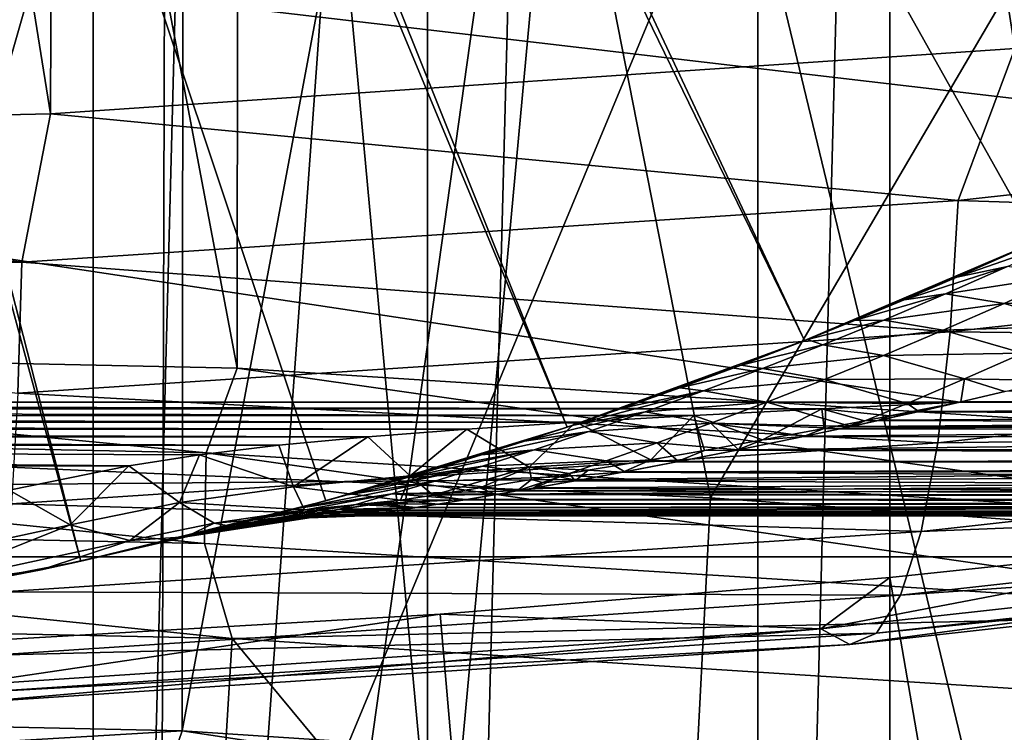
# Model space of a CAD drawing. Header units: metres. Extents: x -109 to 109, y -78 to 121.
# Tile 679 of 1056: x 1.89 to 3.86, y -41.1 to -39.67. Entities that reach past the tile are written whole.
import ezdxf

# ---------------------------------------------------------------- set-up
doc = ezdxf.new("R2010")
doc.units = ezdxf.units.M
doc.layers.add('solid_508554_SW0001', color=7, linetype='CONTINUOUS')

msp = doc.modelspace()

# ---------------------------------------------------------------- linework, layer by layer
at = {"layer": 'solid_508554_SW0001'}
for points in [[(1.358928, -46.003155, -81.150002), (1.358928, -20.145596, -81.150002), (2.033545, -20.234411, -81.150002)], [(2.033545, -45.914337, -81.150002), (1.358928, -46.003155, -81.150002), (2.033545, -20.234411, -81.150002)], [(2.033545, -45.914337, -81.150002), (2.033545, -20.234411, -81.150002), (2.702876, -20.358459, -81.150002)], [(2.702876, -45.790287, -81.150002), (2.033545, -45.914337, -81.150002), (2.702876, -20.358459, -81.150002)], [(2.702876, -45.790287, -81.150002), (2.702876, -20.358459, -81.150002), (3.364592, -20.517324, -81.150002)], [(3.364592, -45.631424, -81.150002), (2.702876, -45.790287, -81.150002), (3.364592, -20.517324, -81.150002)], [(3.364592, -45.631424, -81.150002), (3.364592, -20.517324, -81.150002), (4.01723, -20.710646, -81.150002)], [(4.01723, -45.438103, -81.150002), (3.364592, -45.631424, -81.150002), (4.01723, -20.710646, -81.150002)], [(3.969077, -27.527006, -9.362324), (1.992561, -27.660873, -9.594191), (3.879439, -39.730164, -1.746452)], [(1.992561, -27.660873, -9.594191), (0, -27.705618, -9.671687), (1.94756, -39.861008, -1.973082)], [(1.992561, -27.660873, -9.594191), (1.94756, -39.861008, -1.973082), (3.879439, -39.730164, -1.746452)], [(1.94756, -39.861008, -1.973082), (0, -27.705618, -9.671687), (0, -39.904739, -2.048829)], [(0, -28.082615, 47.964722), (0, -40.321075, 54.888908), (2.321532, -40.370384, 54.803505)], [(2.331927, -28.132143, 47.878933), (0, -28.082615, 47.964722), (2.321532, -40.370384, 54.803505)], [(2.331927, -28.132143, 47.878933), (2.321532, -40.370384, 54.803505), (4.626338, -40.517956, 54.547905)], [(4.647057, -28.280375, 47.622189), (2.331927, -28.132143, 47.878933), (4.626338, -40.517956, 54.547905)], [(2.162955, -44.168655, -3.046519), (3.308108, -28.316706, -12.808928), (4.401103, -28.233006, -12.663955)], [(4.309449, -44.027363, -2.801788), (2.162955, -44.168655, -3.046519), (4.401103, -28.233006, -12.663955)], [(2.162955, -44.168655, -3.046519), (2.208876, -28.376604, -12.912677), (3.308108, -28.316706, -12.808928)], [(2.208876, -28.376604, -12.912677), (0, -44.215874, -3.128304), (1.10548, -28.41259, -12.975003)], [(2.162955, -44.168655, -3.046519), (0, -44.215874, -3.128304), (2.208876, -28.376604, -12.912677)], [(2.222234, -29.12657, 46.146065), (0, -41.048721, 53.002766), (0, -29.078058, 46.230091)], [(2.211783, -41.097004, 52.919136), (0, -41.048721, 53.002766), (2.222234, -29.12657, 46.146065)], [(2.211783, -41.097004, 52.919136), (2.222234, -29.12657, 46.146065), (4.42756, -29.271738, 45.894627)], [(4.406734, -41.241489, 52.66888), (2.211783, -41.097004, 52.919136), (4.42756, -29.271738, 45.894627)], [(1.822281, -51.402096, 6.96896), (1.822281, -31.736343, 41.03104), (3.629026, -31.862358, 40.812778)], [(1.822281, -31.782722, 41.057816), (1.822281, -51.448475, 6.995737), (3.629026, -51.32246, 7.214)], [(1.822281, -31.782722, 41.057816), (3.629026, -51.32246, 7.214), (3.629026, -31.908737, 40.839554)], [(1.822281, -51.402096, 6.96896), (3.629026, -31.862358, 40.812778), (3.629026, -51.276081, 7.187222)], [(3.629026, -51.276081, 7.187222), (3.629026, -31.862358, 40.812778), (5.404819, -32.07119, 40.451073)], [(3.629026, -31.908737, 40.839554), (3.629026, -51.32246, 7.214), (5.404819, -51.113628, 7.575704)], [(3.629026, -31.908737, 40.839554), (5.404819, -51.113628, 7.575704), (5.404819, -32.117569, 40.477848)], [(3.629026, -51.276081, 7.187222), (5.404819, -32.07119, 40.451073), (5.404819, -51.067249, 7.548927)], [(0.546063, -33.891617, -57.858181), (0.46333, -33.941204, -57.858181), (4.377125, -39.893074, -61.875816)], [(0.546063, -33.891617, -57.858181), (4.377125, -39.893074, -61.875816), (4.818526, -39.64542, -61.901611)], [(0.46333, -33.941204, -57.858181), (0.376135, -33.982445, -57.858181), (3.457761, -40.315308, -61.831493)], [(0.46333, -33.941204, -57.858181), (3.457761, -40.315308, -61.831493), (3.92305, -40.116604, -61.852406)], [(0.46333, -33.941204, -57.858181), (3.92305, -40.116604, -61.852406), (4.377125, -39.893074, -61.875816)], [(0.376135, -33.982445, -57.858181), (0.285317, -34.014938, -57.858181), (2.982703, -40.488602, -61.813175)], [(0.376135, -33.982445, -57.858181), (2.982703, -40.488602, -61.813175), (3.457761, -40.315308, -61.831493)], [(0.285317, -34.014938, -57.858181), (0.191752, -34.038376, -57.858181), (2.008284, -40.757336, -61.784622)], [(0.285317, -34.014938, -57.858181), (2.008284, -40.757336, -61.784622), (2.499128, -40.63607, -61.797527)], [(0.285317, -34.014938, -57.858181), (2.499128, -40.63607, -61.797527), (2.982703, -40.488602, -61.813175)], [(0.191752, -34.038376, -57.858181), (1.511793, -40.852009, -61.774521), (2.008284, -40.757336, -61.784622)], [(0, -40.535076, 98.43882), (0.000004, -37.145351, 104.958282), (2.596047, -37.199959, 104.986679)], [(1.635842, -40.558823, 98.451164), (0, -40.535076, 98.43882), (2.596047, -37.199959, 104.986679)], [(3.269912, -40.630043, 98.488197), (1.635842, -40.558823, 98.451164), (2.596047, -37.199959, 104.986679)], [(3.269912, -40.630043, 98.488197), (2.596047, -37.199959, 104.986679), (5.186071, -37.36367, 105.071854)], [(4.900442, -40.748657, 98.549866), (3.269912, -40.630043, 98.488197), (5.186071, -37.36367, 105.071854)], [(-14.743219, -37.647823, -47.331551), (9.069128, -40.438595, -53.264668), (3.769285, -40.438595, -53.264671)], [(-3.769297, -40.438595, -53.264671), (-14.743219, -37.647823, -47.331551), (3.769285, -40.438595, -53.264671)], [(-14.743219, -37.647823, -47.331551), (14.36897, -40.438622, -53.264729), (9.069128, -40.438595, -53.264668)], [(-14.743219, -37.647823, -47.331551), (14.743219, -37.647823, -47.331551), (14.36897, -40.438622, -53.264729)], [(14.998933, -38.741135, -42.284145), (-14.998933, -38.741135, -42.284145), (-14.712831, -40.748386, -46.395153)], [(14.748604, -40.4907, -45.859692), (14.998933, -38.741135, -42.284145), (-14.712831, -40.748386, -46.395153)], [(4.043941, -42.245338, 108.014526), (5.527572, -39.083996, 113.289856), (3.322287, -39.249992, 113.385315)], [(2.024627, -42.372395, 108.087708), (3.322287, -39.249992, 113.385315), (1.108308, -39.332588, 113.432899)], [(2.024627, -42.372395, 108.087708), (4.043941, -42.245338, 108.014526), (3.322287, -39.249992, 113.385315)], [(-0.000005, -42.414597, 108.112038), (2.024627, -42.372395, 108.087708), (1.108308, -39.332588, 113.432899)], [(3.765963, -40.034843, -1.547778), (3.879439, -39.730164, -1.746452), (1.94756, -39.861008, -1.973082)], [(5.613091, -39.830093, -1.193142), (3.879439, -39.730164, -1.746452), (3.765963, -40.034843, -1.547778)], [(5.613091, -39.830093, -1.193142), (3.765963, -40.034843, -1.547778), (5.589058, -40.093872, -0.937283)], [(1.890174, -40.158321, -1.761644), (1.94756, -39.861008, -1.973082), (0, -39.904739, -2.048829)], [(3.765963, -40.034843, -1.547778), (1.94756, -39.861008, -1.973082), (1.890174, -40.158321, -1.761644)], [(1.890174, -40.158321, -1.761644), (0, -39.904739, -2.048829), (0, -40.199581, -1.833115)], [(3.765963, -40.034843, -1.547778), (1.890174, -40.158321, -1.761644), (3.749839, -40.297745, -1.290401)], [(3.765963, -40.034843, -1.547778), (3.749839, -40.297745, -1.290401), (5.589058, -40.093872, -0.937283)], [(5.589058, -40.093872, -0.937283), (3.749839, -40.297745, -1.290401), (5.551736, -40.317692, -0.647228)], [(3.989334, -40.109783, -56.287987), (3.874628, -40.138676, -56.509941), (3.762835, -40.188377, -56.420097)], [(3.989334, -40.109783, -56.287987), (3.762835, -40.188377, -56.420097), (3.864482, -40.16708, -56.186287)], [(3.874628, -40.138676, -56.509941), (3.92305, -40.116604, -61.852406), (3.457761, -40.315308, -61.831493)], [(3.762835, -40.188377, -56.420097), (3.874628, -40.138676, -56.509941), (3.457761, -40.315308, -61.831493)], [(1.890174, -40.158321, -1.761644), (0, -40.199581, -1.833115), (1.882081, -40.420692, -1.503352)], [(1.890174, -40.158321, -1.761644), (1.882081, -40.420692, -1.503352), (3.749839, -40.297745, -1.290401)], [(3.864482, -40.16708, -56.186287), (3.762835, -40.188377, -56.420097), (3.657835, -40.233486, -56.333569)], [(3.864482, -40.16708, -56.186287), (3.657835, -40.233486, -56.333569), (3.740307, -40.221909, -56.082199)], [(3.980417, -40.185204, -55.958775), (3.864482, -40.16708, -56.186287), (3.740307, -40.221909, -56.082199)], [(3.657835, -40.233486, -56.333569), (3.762835, -40.188377, -56.420097), (3.457761, -40.315308, -61.831493)], [(3.85763, -40.241127, -55.854763), (3.980417, -40.185204, -55.958775), (3.740307, -40.221909, -56.082199)], [(4.135035, -40.22892, -55.767559), (3.980417, -40.185204, -55.958775), (3.85763, -40.241127, -55.854763)], [(3.740307, -40.221909, -56.082199), (3.657835, -40.233486, -56.333569), (3.558493, -40.274784, -56.249683)], [(3.740307, -40.221909, -56.082199), (3.558493, -40.274784, -56.249683), (3.617014, -40.274258, -55.975632)], [(3.85763, -40.241127, -55.854763), (3.740307, -40.221909, -56.082199), (3.617014, -40.274258, -55.975632)], [(4.135035, -40.22892, -55.767559), (3.85763, -40.241127, -55.854763), (4.014549, -40.285927, -55.665684)], [(3.558493, -40.274784, -56.249683), (3.657835, -40.233486, -56.333569), (3.457761, -40.315308, -61.831493)], [(3.736038, -40.294468, -55.748405), (3.85763, -40.241127, -55.854763), (3.617014, -40.274258, -55.975632)], [(4.014549, -40.285927, -55.665684), (3.85763, -40.241127, -55.854763), (3.736038, -40.294468, -55.748405)], [(3.463794, -40.312916, -56.167927), (3.558493, -40.274784, -56.249683), (3.457761, -40.315308, -61.831493)], [(3.617014, -40.274258, -55.975632), (3.558493, -40.274784, -56.249683), (3.463794, -40.312916, -56.167927)], [(3.617014, -40.274258, -55.975632), (3.463794, -40.312916, -56.167927), (3.494872, -40.324104, -55.866436)], [(3.736038, -40.294468, -55.748405), (3.617014, -40.274258, -55.975632), (3.494872, -40.324104, -55.866436)], [(4.014549, -40.285927, -55.665684), (3.736038, -40.294468, -55.748405), (3.895467, -40.340328, -55.561695)], [(3.749839, -40.297745, -1.290401), (1.882081, -40.420692, -1.503352), (3.724799, -40.520203, -0.997987)], [(3.616003, -40.345184, -55.639622), (3.736038, -40.294468, -55.748405), (3.494872, -40.324104, -55.866436)], [(3.895467, -40.340328, -55.561695), (3.736038, -40.294468, -55.748405), (3.616003, -40.345184, -55.639622)], [(3.749839, -40.297745, -1.290401), (3.724799, -40.520203, -0.997987), (5.551736, -40.317692, -0.647228)], [(2.259435, -40.540043, 54.891399), (2.321532, -40.370384, 54.803505), (0, -40.321075, 54.888908)], [(2.259435, -40.540043, 54.891399), (0, -40.321075, 54.888908), (0, -40.49332, 54.972332)], [(3.331048, -40.364376, -56.049583), (3.457761, -40.315308, -61.831493), (2.982703, -40.488602, -61.813175)], [(3.331048, -40.364376, -56.049583), (3.463794, -40.312916, -56.167927), (3.457761, -40.315308, -61.831493)], [(3.494872, -40.324104, -55.866436), (3.463794, -40.312916, -56.167927), (3.331048, -40.364376, -56.049583)], [(3.494872, -40.324104, -55.866436), (3.331048, -40.364376, -56.049583), (3.374199, -40.371418, -55.754448)], [(3.616003, -40.345184, -55.639622), (3.494872, -40.324104, -55.866436), (3.374199, -40.371418, -55.754448)], [(5.551736, -40.317692, -0.647228), (3.724799, -40.520203, -0.997987), (5.501935, -40.496696, -0.329268)], [(3.49798, -40.393211, -55.528316), (3.616003, -40.345184, -55.639622), (3.374199, -40.371418, -55.754448)], [(3.778222, -40.392056, -55.455578), (3.616003, -40.345184, -55.639622), (3.49798, -40.393211, -55.528316)], [(3.895467, -40.340328, -55.561695), (3.616003, -40.345184, -55.639622), (3.778222, -40.392056, -55.455578)], [(3.895467, -40.340328, -55.561695), (3.778222, -40.392056, -55.455578), (3.951735, -40.395409, -55.439388)], [(3.20846, -40.409859, -55.936108), (3.331048, -40.364376, -56.049583), (2.982703, -40.488602, -61.813175)], [(3.374199, -40.371418, -55.754448), (3.331048, -40.364376, -56.049583), (3.20846, -40.409859, -55.936108)], [(4.503436, -40.679901, 54.649162), (2.321532, -40.370384, 54.803505), (2.259435, -40.540043, 54.891399)], [(4.503436, -40.679901, 54.649162), (4.626338, -40.517956, 54.547905), (2.321532, -40.370384, 54.803505)], [(3.374199, -40.371418, -55.754448), (3.20846, -40.409859, -55.936108), (3.255423, -40.416142, -55.639431)], [(3.49798, -40.393211, -55.528316), (3.374199, -40.371418, -55.754448), (3.255423, -40.416142, -55.639431)], [(3.382556, -40.438465, -55.414387), (3.49798, -40.393211, -55.528316), (3.255423, -40.416142, -55.639431)], [(3.663353, -40.441021, -55.347347), (3.49798, -40.393211, -55.528316), (3.382556, -40.438465, -55.414387)], [(3.778222, -40.392056, -55.455578), (3.49798, -40.393211, -55.528316), (3.663353, -40.441021, -55.347347)], [(3.778222, -40.392056, -55.455578), (3.663353, -40.441021, -55.347347), (3.770951, -40.438213, -55.350838)], [(3.778222, -40.392056, -55.455578), (3.770951, -40.438213, -55.350838), (3.859166, -40.41761, -55.394569)], [(3.778222, -40.392056, -55.455578), (3.859166, -40.41761, -55.394569), (3.951735, -40.395409, -55.439388)], [(1.882081, -40.420692, -1.503352), (1.869514, -40.64233, -1.209517), (3.724799, -40.520203, -0.997987)], [(3.09565, -40.450012, -55.827404), (3.20846, -40.409859, -55.936108), (2.982703, -40.488602, -61.813175)], [(3.255423, -40.416142, -55.639431), (3.09565, -40.450012, -55.827404), (2.99231, -40.485382, -55.723404)], [(3.255423, -40.416142, -55.639431), (2.99231, -40.485382, -55.723404), (3.139084, -40.458206, -55.521122)], [(3.255423, -40.416142, -55.639431), (3.20846, -40.409859, -55.936108), (3.09565, -40.450012, -55.827404)], [(3.382556, -40.438465, -55.414387), (3.255423, -40.416142, -55.639431), (3.139084, -40.458206, -55.521122)], [(3.325655, -40.534054, -55.109978), (14.368971, -40.545277, -55.07608), (14.368971, -40.410511, -55.409153)], [(3.459172, -40.506725, -55.186485), (3.325655, -40.534054, -55.109978), (14.368971, -40.410511, -55.409153)], [(3.531287, -40.491467, -55.226082), (3.459172, -40.506725, -55.186485), (14.368971, -40.410511, -55.409153)], [(3.551241, -40.487183, -55.236851), (3.531287, -40.491467, -55.226082), (14.368971, -40.410511, -55.409153)], [(3.607213, -40.475021, -55.266659), (3.551241, -40.487183, -55.236851), (14.368971, -40.410511, -55.409153)], [(3.687051, -40.457302, -55.308231), (3.607213, -40.475021, -55.266659), (14.368971, -40.410511, -55.409153)], [(3.770951, -40.438213, -55.350838), (3.687051, -40.457302, -55.308231), (14.368971, -40.410511, -55.409153)], [(3.859166, -40.41761, -55.394569), (3.770951, -40.438213, -55.350838), (14.368971, -40.410511, -55.409153)], [(3.492866, -40.452068, -53.294033), (-3.769297, -40.438595, -53.264671), (3.769285, -40.438595, -53.264671)], [(3.492866, -40.452068, -53.294033), (-3.489695, -40.452232, -53.294388), (-3.769297, -40.438595, -53.264671)], [(3.270515, -40.480808, -55.297749), (3.382556, -40.438465, -55.414387), (3.139084, -40.458206, -55.521122)], [(3.270515, -40.480808, -55.297749), (3.551241, -40.487183, -55.236851), (3.382556, -40.438465, -55.414387)], [(3.663353, -40.441021, -55.347347), (3.382556, -40.438465, -55.414387), (3.551241, -40.487183, -55.236851)], [(3.629148, -40.466305, -53.327213), (3.492866, -40.452068, -53.294033), (3.769285, -40.438595, -53.264671)], [(3.663353, -40.441021, -55.347347), (3.551241, -40.487183, -55.236851), (3.687051, -40.457302, -55.308231)], [(3.629148, -40.466305, -53.327213), (3.769285, -40.438595, -53.264671), (3.685164, -40.457726, -53.307411)], [(3.663353, -40.441021, -55.347347), (3.687051, -40.457302, -55.308231), (3.770951, -40.438213, -55.350838)], [(9.069128, -40.438595, -53.264668), (14.36897, -40.438622, -53.264729), (3.685164, -40.457726, -53.307411)], [(3.685164, -40.457726, -53.307411), (3.769285, -40.438595, -53.264671), (9.069128, -40.438595, -53.264668)], [(3.685164, -40.457726, -53.307411), (14.36897, -40.438622, -53.264729), (14.368971, -40.509678, -53.436089)], [(3.492866, -40.452068, -53.294033), (3.236624, -40.465389, -53.323074), (-3.489695, -40.452232, -53.294388)], [(3.236624, -40.465389, -53.323074), (-3.230866, -40.465702, -53.323753), (-3.489695, -40.452232, -53.294388)], [(3.236624, -40.465389, -53.323074), (2.999865, -40.478855, -53.352436), (-3.230866, -40.465702, -53.323753)], [(2.999865, -40.478855, -53.352436), (-2.992244, -40.479317, -53.353443), (-3.230866, -40.465702, -53.323753)], [(3.139084, -40.458206, -55.521122), (2.99231, -40.485382, -55.723404), (2.89755, -40.516644, -55.623714)], [(3.139084, -40.458206, -55.521122), (2.89755, -40.516644, -55.623714), (3.025908, -40.497501, -55.399193)], [(2.99231, -40.485382, -55.723404), (3.09565, -40.450012, -55.827404), (2.982703, -40.488602, -61.813175)], [(3.149968, -40.553997, -53.563278), (2.999865, -40.478855, -53.352436), (3.236624, -40.465389, -53.323074)], [(3.270515, -40.480808, -55.297749), (3.139084, -40.458206, -55.521122), (3.025908, -40.497501, -55.399193)], [(3.149968, -40.553997, -53.563278), (3.236624, -40.465389, -53.323074), (3.257987, -40.53516, -53.506264)], [(3.373725, -40.514389, -53.447975), (3.236624, -40.465389, -53.323074), (3.492866, -40.452068, -53.294033)], [(3.257987, -40.53516, -53.506264), (3.236624, -40.465389, -53.323074), (3.373725, -40.514389, -53.447975)], [(3.373725, -40.514389, -53.447975), (3.492866, -40.452068, -53.294033), (3.497216, -40.491535, -53.388393)], [(3.578066, -40.476173, -53.35062), (3.492866, -40.452068, -53.294033), (3.629148, -40.466305, -53.327213)], [(3.497216, -40.491535, -53.388393), (3.492866, -40.452068, -53.294033), (3.578066, -40.476173, -53.35062)], [(3.687051, -40.457302, -55.308231), (3.551241, -40.487183, -55.236851), (3.607213, -40.475021, -55.266659)], [(3.578066, -40.476173, -53.35062), (3.629148, -40.466305, -53.327213), (3.604944, -40.475517, -53.349216)], [(3.604944, -40.475517, -53.349216), (3.685164, -40.457726, -53.307411), (14.368971, -40.509678, -53.436089)], [(3.629148, -40.466305, -53.327213), (3.685164, -40.457726, -53.307411), (3.604944, -40.475517, -53.349216)], [(2.999865, -40.478855, -53.352436), (2.782011, -40.492889, -53.383053), (-2.992244, -40.479317, -53.353443)], [(2.782011, -40.492889, -53.383053), (-2.773446, -40.493511, -53.384403), (-2.992244, -40.479317, -53.353443)], [(2.906817, -40.568882, -53.596046), (2.782011, -40.492889, -53.383053), (2.999865, -40.478855, -53.352436)], [(2.89755, -40.516644, -55.623714), (2.99231, -40.485382, -55.723404), (2.982703, -40.488602, -61.813175)], [(2.906817, -40.568882, -53.596046), (2.999865, -40.478855, -53.352436), (3.149968, -40.553997, -53.563278)], [(3.162884, -40.520069, -55.178341), (3.270515, -40.480808, -55.297749), (3.025908, -40.497501, -55.399193)], [(3.162884, -40.520069, -55.178341), (3.325655, -40.534054, -55.109978), (3.270515, -40.480808, -55.297749)], [(3.270515, -40.480808, -55.297749), (3.325655, -40.534054, -55.109978), (3.459172, -40.506725, -55.186485)], [(3.270515, -40.480808, -55.297749), (3.459172, -40.506725, -55.186485), (3.531287, -40.491467, -55.226082)], [(3.270515, -40.480808, -55.297749), (3.531287, -40.491467, -55.226082), (3.551241, -40.487183, -55.236851)], [(3.497216, -40.491535, -53.388393), (3.578066, -40.476173, -53.35062), (3.528682, -40.492023, -53.390007)], [(3.578066, -40.476173, -53.35062), (3.551212, -40.48719, -53.377842), (3.528682, -40.492023, -53.390007)], [(3.528682, -40.492023, -53.390007), (3.551212, -40.48719, -53.377842), (14.368971, -40.509678, -53.436089)], [(3.551212, -40.48719, -53.377842), (3.604944, -40.475517, -53.349216), (14.368971, -40.509678, -53.436089)], [(3.578066, -40.476173, -53.35062), (3.604944, -40.475517, -53.349216), (3.551212, -40.48719, -53.377842)], [(14.712807, -40.748566, -46.395531), (14.748604, -40.4907, -45.859692), (-14.712831, -40.748386, -46.395153)], [(2.782011, -40.492889, -53.383053), (2.583621, -40.50808, -53.416187), (-2.773446, -40.493511, -53.384403)], [(2.583621, -40.50808, -53.416187), (-2.574456, -40.508858, -53.417885), (-2.773446, -40.493511, -53.384403)], [(0, -40.49332, 54.972332), (0, -40.675152, 55.033241), (2.256283, -40.721813, 54.952423)], [(2.259435, -40.540043, 54.891399), (0, -40.49332, 54.972332), (2.256283, -40.721813, 54.952423)], [(2.89755, -40.516644, -55.623714), (2.982703, -40.488602, -61.813175), (2.499128, -40.63607, -61.797527)], [(2.66854, -40.586037, -53.633541), (2.583621, -40.50808, -53.416187), (2.782011, -40.492889, -53.383053)], [(2.906817, -40.568882, -53.596046), (2.66854, -40.586037, -53.633541), (2.782011, -40.492889, -53.383053)], [(3.025908, -40.497501, -55.399193), (2.89755, -40.516644, -55.623714), (2.811079, -40.544205, -55.528137)], [(3.025908, -40.497501, -55.399193), (2.811079, -40.544205, -55.528137), (2.916893, -40.533867, -55.273262)], [(3.162884, -40.520069, -55.178341), (3.025908, -40.497501, -55.399193), (2.916893, -40.533867, -55.273262)], [(3.373725, -40.514389, -53.447975), (3.497216, -40.491535, -53.388393), (3.456289, -40.507328, -53.429794)], [(3.497216, -40.491535, -53.388393), (3.528682, -40.492023, -53.390007), (3.456289, -40.507328, -53.429794)], [(3.456289, -40.507328, -53.429794), (3.528682, -40.492023, -53.390007), (14.368971, -40.509678, -53.436089)], [(5.501935, -40.496696, -0.329268), (3.691386, -40.697392, -0.676881), (5.440736, -40.626999, 0.009695)], [(3.724799, -40.520203, -0.997987), (3.691386, -40.697392, -0.676881), (5.501935, -40.496696, -0.329268)], [(2.583621, -40.50808, -53.416187), (2.405159, -40.525043, -53.453209), (-2.574456, -40.508858, -53.417885)], [(2.405159, -40.525043, -53.453209), (-2.396049, -40.526016, -53.45533), (-2.574456, -40.508858, -53.417885)], [(2.405159, -40.525043, -53.453209), (2.246099, -40.544262, -53.495167), (-2.396049, -40.526016, -53.45533)], [(2.10481, -40.565857, -53.542328), (-2.098857, -40.566868, -53.544533), (-2.396049, -40.526016, -53.45533)], [(2.246099, -40.544262, -53.495167), (2.10481, -40.565857, -53.542328), (-2.396049, -40.526016, -53.45533)], [(3.724799, -40.520203, -0.997987), (1.869514, -40.64233, -1.209517), (3.691386, -40.697392, -0.676881)], [(2.434554, -40.608238, -53.682083), (2.246099, -40.544262, -53.495167), (2.405159, -40.525043, -53.453209)], [(2.434554, -40.608238, -53.682083), (2.405159, -40.525043, -53.453209), (2.583621, -40.50808, -53.416187)], [(2.66854, -40.586037, -53.633541), (2.434554, -40.608238, -53.682083), (2.583621, -40.50808, -53.416187)], [(2.811079, -40.544205, -55.528137), (2.89755, -40.516644, -55.623714), (2.499128, -40.63607, -61.797527)], [(3.061082, -40.555992, -55.056229), (3.162884, -40.520069, -55.178341), (2.916893, -40.533867, -55.273262)], [(3.061082, -40.555992, -55.056229), (3.205674, -40.557606, -55.036835), (3.162884, -40.520069, -55.178341)], [(3.162884, -40.520069, -55.178341), (3.205674, -40.557606, -55.036835), (3.325655, -40.534054, -55.109978)], [(3.257987, -40.53516, -53.506264), (3.373725, -40.514389, -53.447975), (3.322307, -40.534725, -53.506676)], [(3.322307, -40.534725, -53.506676), (3.456289, -40.507328, -53.429794), (14.368971, -40.509678, -53.436089)], [(3.373725, -40.514389, -53.447975), (3.456289, -40.507328, -53.429794), (3.322307, -40.534725, -53.506676)], [(3.322307, -40.534725, -53.506676), (14.368971, -40.509678, -53.436089), (14.368971, -40.567829, -53.612244)], [(2.206091, -40.639687, -53.750889), (2.10481, -40.565857, -53.542328), (2.246099, -40.544262, -53.495167)], [(2.434554, -40.608238, -53.682083), (2.206091, -40.639687, -53.750889), (2.246099, -40.544262, -53.495167)], [(2.259435, -40.540043, 54.891399), (2.256283, -40.721813, 54.952423), (4.497154, -40.861473, 54.710522)], [(4.503436, -40.679901, 54.649162), (2.259435, -40.540043, 54.891399), (4.497154, -40.861473, 54.710522)], [(2.73215, -40.568558, -55.436222), (2.811079, -40.544205, -55.528137), (2.499128, -40.63607, -61.797527)], [(2.916893, -40.533867, -55.273262), (2.73215, -40.568558, -55.436222), (2.660473, -40.590019, -55.347935)], [(2.916893, -40.533867, -55.273262), (2.660473, -40.590019, -55.347935), (2.813399, -40.56707, -55.142929)], [(2.916893, -40.533867, -55.273262), (2.811079, -40.544205, -55.528137), (2.73215, -40.568558, -55.436222)], [(3.061082, -40.555992, -55.056229), (2.916893, -40.533867, -55.273262), (2.813399, -40.56707, -55.142929)], [(3.149968, -40.553997, -53.563278), (3.257987, -40.53516, -53.506264), (3.201962, -40.558319, -53.580181)], [(3.201962, -40.558319, -53.580181), (3.322307, -40.534725, -53.506676), (14.368971, -40.567829, -53.612244)], [(3.257987, -40.53516, -53.506264), (3.322307, -40.534725, -53.506676), (3.201962, -40.558319, -53.580181)], [(3.325655, -40.534054, -55.109978), (3.205674, -40.557606, -55.036835), (14.368971, -40.545277, -55.07608)], [(3.205674, -40.557606, -55.036835), (14.368971, -40.548275, -55.066746), (14.368971, -40.545277, -55.07608)], [(2.10481, -40.565857, -53.542328), (1.865073, -40.615139, -53.650017), (-2.098857, -40.566868, -53.544533)], [(2.953937, -46.717266, 86.750404), (-0.000004, -46.634499, 86.707344), (1.635842, -40.558823, 98.451164)], [(2.953937, -46.717266, 86.750404), (1.635842, -40.558823, 98.451164), (3.269912, -40.630043, 98.488197)], [(1.987255, -40.684242, -53.848438), (1.865073, -40.615139, -53.650017), (2.10481, -40.565857, -53.542328)], [(2.206091, -40.639687, -53.750889), (1.987255, -40.684242, -53.848438), (2.10481, -40.565857, -53.542328)], [(2.967049, -40.588215, -54.931732), (3.061082, -40.555992, -55.056229), (2.813399, -40.56707, -55.142929)], [(2.844966, -40.622746, -54.772514), (14.368971, -40.632862, -54.715485), (14.368971, -40.548275, -55.066746)], [(2.882613, -40.616341, -54.805145), (2.844966, -40.622746, -54.772514), (14.368971, -40.548275, -55.066746)], [(2.918609, -40.61013, -54.834797), (2.882613, -40.616341, -54.805145), (14.368971, -40.548275, -55.066746)], [(2.906817, -40.568882, -53.596046), (3.149968, -40.553997, -53.563278), (3.025031, -40.575127, -53.633011)], [(3.002861, -40.595264, -54.899483), (2.918609, -40.61013, -54.834797), (14.368971, -40.548275, -55.066746)], [(2.967049, -40.588215, -54.931732), (3.098328, -40.577873, -54.966755), (3.061082, -40.555992, -55.056229)], [(3.098328, -40.577873, -54.966755), (3.002861, -40.595264, -54.899483), (14.368971, -40.548275, -55.066746)], [(3.025031, -40.575127, -53.633011), (3.149968, -40.553997, -53.563278), (3.094349, -40.578609, -53.650623)], [(3.061082, -40.555992, -55.056229), (3.098328, -40.577873, -54.966755), (3.205674, -40.557606, -55.036835)], [(3.149968, -40.553997, -53.563278), (3.201962, -40.558319, -53.580181), (3.094349, -40.578609, -53.650623)], [(3.094349, -40.578609, -53.650623), (3.201962, -40.558319, -53.580181), (14.368971, -40.567829, -53.612244)], [(3.205674, -40.557606, -55.036835), (3.098328, -40.577873, -54.966755), (14.368971, -40.548275, -55.066746)], [(2.660473, -40.590019, -55.347935), (2.73215, -40.568558, -55.436222), (2.499128, -40.63607, -61.797527)], [(2.813399, -40.56707, -55.142929), (2.595875, -40.608833, -55.263237), (2.538065, -40.625244, -55.182339)], [(2.813399, -40.56707, -55.142929), (2.538065, -40.625244, -55.182339), (2.717344, -40.596771, -55.007839)], [(2.813399, -40.56707, -55.142929), (2.660473, -40.590019, -55.347935), (2.595875, -40.608833, -55.263237)], [(2.906817, -40.568882, -53.596046), (2.714353, -40.624855, -53.832767), (2.66854, -40.586037, -53.633541)], [(2.906817, -40.568882, -53.596046), (2.807764, -40.610329, -53.767815), (2.714353, -40.624855, -53.832767)], [(2.967049, -40.588215, -54.931732), (2.813399, -40.56707, -55.142929), (2.717344, -40.596771, -55.007839)], [(2.906817, -40.568882, -53.596046), (2.911074, -40.593819, -53.701149), (2.807764, -40.610329, -53.767815)], [(2.906817, -40.568882, -53.596046), (3.025031, -40.575127, -53.633011), (2.986603, -40.581493, -53.655464)], [(2.906817, -40.568882, -53.596046), (2.986603, -40.581493, -53.655464), (2.911074, -40.593819, -53.701149)], [(2.911074, -40.593819, -53.701149), (2.986603, -40.581493, -53.655464), (2.933209, -40.599613, -53.731709)], [(2.933209, -40.599613, -53.731709), (2.986603, -40.581493, -53.655464), (2.998715, -40.596008, -53.718246)], [(2.967049, -40.588215, -54.931732), (3.002861, -40.595264, -54.899483), (3.098328, -40.577873, -54.966755)], [(2.986603, -40.581493, -53.655464), (3.025031, -40.575127, -53.633011), (2.998715, -40.596008, -53.718246)], [(3.025031, -40.575127, -53.633011), (3.094349, -40.578609, -53.650623), (2.998715, -40.596008, -53.718246)], [(2.998715, -40.596008, -53.718246), (3.094349, -40.578609, -53.650623), (14.368971, -40.643772, -53.97171)], [(3.094349, -40.578609, -53.650623), (14.368971, -40.567829, -53.612244), (14.368971, -40.643772, -53.97171)], [(2.66854, -40.586037, -53.633541), (2.648978, -40.634846, -53.881439), (2.434554, -40.608238, -53.682083)], [(2.717344, -40.596771, -55.007839), (2.538065, -40.625244, -55.182339), (2.441936, -40.651649, -55.032326)], [(2.717344, -40.596771, -55.007839), (2.441936, -40.651649, -55.032326), (2.631422, -40.622471, -54.867844)], [(2.595875, -40.608833, -55.263237), (2.660473, -40.590019, -55.347935), (2.499128, -40.63607, -61.797527)], [(2.717344, -40.596771, -55.007839), (2.631422, -40.622471, -54.867844), (2.882613, -40.616341, -54.805145)], [(2.66854, -40.586037, -53.633541), (2.714353, -40.624855, -53.832767), (2.648978, -40.634846, -53.881439)], [(2.967049, -40.588215, -54.931732), (2.717344, -40.596771, -55.007839), (2.882613, -40.616341, -54.805145)], [(2.807764, -40.610329, -53.767815), (2.911074, -40.593819, -53.701149), (2.882629, -40.616337, -53.809509)], [(2.967049, -40.588215, -54.931732), (2.882613, -40.616341, -54.805145), (2.918609, -40.61013, -54.834797)], [(2.911074, -40.593819, -53.701149), (2.933209, -40.599613, -53.731709), (2.882629, -40.616337, -53.809509)], [(2.933209, -40.599613, -53.731709), (2.914397, -40.610859, -53.783272), (2.882629, -40.616337, -53.809509)], [(2.914397, -40.610859, -53.783272), (2.998715, -40.596008, -53.718246), (14.368971, -40.643772, -53.97171)], [(2.933209, -40.599613, -53.731709), (2.998715, -40.596008, -53.718246), (2.914397, -40.610859, -53.783272)], [(2.967049, -40.588215, -54.931732), (2.918609, -40.61013, -54.834797), (3.002861, -40.595264, -54.899483)], [(1.576714, -40.773327, -54.043652), (1.865073, -40.615139, -53.650017), (1.987255, -40.684242, -53.848438)], [(2.456459, -40.65451, -53.924103), (2.206091, -40.639687, -53.750889), (2.434554, -40.608238, -53.682083)], [(2.631422, -40.622471, -54.867844), (2.441936, -40.651649, -55.032326), (2.368392, -40.671116, -54.896847)], [(2.631422, -40.622471, -54.867844), (2.368392, -40.671116, -54.896847), (2.559259, -40.643471, -54.72337)], [(2.456459, -40.65451, -53.924103), (2.434554, -40.608238, -53.682083), (2.648978, -40.634846, -53.881439)], [(2.441936, -40.651649, -55.032326), (2.538065, -40.625244, -55.182339), (2.499128, -40.63607, -61.797527)], [(2.538065, -40.625244, -55.182339), (2.595875, -40.608833, -55.263237), (2.499128, -40.63607, -61.797527)], [(2.631422, -40.622471, -54.867844), (2.559259, -40.643471, -54.72337), (2.781388, -40.633362, -54.712471)], [(2.631422, -40.622471, -54.867844), (2.844966, -40.622746, -54.772514), (2.882613, -40.616341, -54.805145)], [(2.631422, -40.622471, -54.867844), (2.781388, -40.633362, -54.712471), (2.844966, -40.622746, -54.772514)], [(2.648978, -40.634846, -53.881439), (2.714353, -40.624855, -53.832767), (2.777298, -40.634037, -53.906345)], [(2.714353, -40.624855, -53.832767), (2.807764, -40.610329, -53.767815), (2.84078, -40.623451, -53.845909)], [(2.714353, -40.624855, -53.832767), (2.84078, -40.623451, -53.845909), (2.777298, -40.634037, -53.906345)], [(2.777298, -40.634037, -53.906345), (2.84078, -40.623451, -53.845909), (14.368971, -40.643772, -53.97171)], [(2.844966, -40.622746, -54.772514), (2.781388, -40.633362, -54.712471), (14.368971, -40.632862, -54.715485)], [(2.807764, -40.610329, -53.767815), (2.882629, -40.616337, -53.809509), (2.84078, -40.623451, -53.845909)], [(2.84078, -40.623451, -53.845909), (2.882629, -40.616337, -53.809509), (14.368971, -40.643772, -53.97171)], [(2.882629, -40.616337, -53.809509), (2.914397, -40.610859, -53.783272), (14.368971, -40.643772, -53.97171)], [(1.869514, -40.64233, -1.209517), (1.852743, -40.81842, -0.886513), (3.691386, -40.697392, -0.676881)], [(2.106464, -40.715744, -54.05846), (1.987255, -40.684242, -53.848438), (2.206091, -40.639687, -53.750889)], [(2.441936, -40.651649, -55.032326), (2.499128, -40.63607, -61.797527), (2.008284, -40.757336, -61.784622)], [(2.275579, -40.680767, -53.981686), (2.106464, -40.715744, -54.05846), (2.206091, -40.639687, -53.750889)], [(2.456459, -40.65451, -53.924103), (2.275579, -40.680767, -53.981686), (2.206091, -40.639687, -53.750889)], [(2.559259, -40.643471, -54.72337), (2.368392, -40.671116, -54.896847), (2.312385, -40.685513, -54.771206)], [(2.559259, -40.643471, -54.72337), (2.312385, -40.685513, -54.771206), (2.505222, -40.658913, -54.575821)], [(2.456459, -40.65451, -53.924103), (2.648978, -40.634846, -53.881439), (2.508975, -40.656017, -53.996078)], [(2.559259, -40.643471, -54.72337), (2.505222, -40.658913, -54.575821), (2.682512, -40.649357, -54.598793)], [(2.508975, -40.656017, -53.996078), (2.648978, -40.634846, -53.881439), (2.522631, -40.653946, -53.984264)], [(2.522631, -40.653946, -53.984264), (2.648978, -40.634846, -53.881439), (2.604373, -40.641605, -53.916409)], [(2.522631, -40.653946, -53.984264), (2.604373, -40.641605, -53.916409), (2.678837, -40.649948, -54.020962)], [(2.559259, -40.643471, -54.72337), (2.727391, -40.642178, -54.654549), (2.781388, -40.633362, -54.712471)], [(2.559259, -40.643471, -54.72337), (2.682512, -40.649357, -54.598793), (2.727391, -40.642178, -54.654549)], [(2.575511, -40.665977, -54.353561), (14.368971, -40.666107, -54.345879), (14.368971, -40.634125, -54.70779)], [(2.583643, -40.664745, -54.398457), (2.575511, -40.665977, -54.353561), (14.368971, -40.634125, -54.70779)], [(2.597624, -40.662605, -54.445137), (2.583643, -40.664745, -54.398457), (14.368971, -40.634125, -54.70779)], [(2.618281, -40.659424, -54.49403), (2.597624, -40.662605, -54.445137), (14.368971, -40.634125, -54.70779)], [(2.604373, -40.641605, -53.916409), (2.648978, -40.634846, -53.881439), (2.723408, -40.642815, -53.964718)], [(2.604373, -40.641605, -53.916409), (2.723408, -40.642815, -53.964718), (2.678837, -40.649948, -54.020962)], [(2.646379, -40.655056, -54.545261), (2.618281, -40.659424, -54.49403), (14.368971, -40.634125, -54.70779)], [(2.682512, -40.649357, -54.598793), (2.646379, -40.655056, -54.545261), (14.368971, -40.634125, -54.70779)], [(2.648978, -40.634846, -53.881439), (2.777298, -40.634037, -53.906345), (2.723408, -40.642815, -53.964718)], [(2.678837, -40.649948, -54.020962), (2.723408, -40.642815, -53.964718), (14.368971, -40.644272, -53.97541)], [(2.678837, -40.649948, -54.020962), (14.368971, -40.644272, -53.97541), (14.368971, -40.666191, -54.340107)], [(2.727391, -40.642178, -54.654549), (2.682512, -40.649357, -54.598793), (14.368971, -40.634125, -54.70779)], [(2.723408, -40.642815, -53.964718), (2.777298, -40.634037, -53.906345), (14.368971, -40.643772, -53.97171)], [(2.723408, -40.642815, -53.964718), (14.368971, -40.643772, -53.97171), (14.368971, -40.644272, -53.97541)], [(2.781388, -40.633362, -54.712471), (2.727391, -40.642178, -54.654549), (14.368971, -40.634125, -54.70779)], [(2.781388, -40.633362, -54.712471), (14.368971, -40.634125, -54.70779), (14.368971, -40.632862, -54.715485)], [(2.953937, -46.717266, 86.750404), (3.269912, -40.630043, 98.488197), (4.900442, -40.748657, 98.549866)], [(5.440736, -40.626999, 0.009695), (3.650326, -40.825462, -0.334051), (5.369466, -40.705772, 0.362308)], [(3.691386, -40.697392, -0.676881), (3.650326, -40.825462, -0.334051), (5.440736, -40.626999, 0.009695)], [(2.368392, -40.671116, -54.896847), (2.441936, -40.651649, -55.032326), (2.008284, -40.757336, -61.784622)], [(2.505222, -40.658913, -54.575821), (2.270055, -40.696152, -54.649361), (2.239871, -40.703613, -54.52631)], [(2.505222, -40.658913, -54.575821), (2.239871, -40.703613, -54.52631), (2.473307, -40.667961, -54.427464)], [(2.505222, -40.658913, -54.575821), (2.312385, -40.685513, -54.771206), (2.270055, -40.696152, -54.649361)], [(2.456459, -40.65451, -53.924103), (2.424817, -40.669056, -54.071453), (2.275579, -40.680767, -53.981686)], [(2.456459, -40.65451, -53.924103), (2.508975, -40.656017, -53.996078), (2.424817, -40.669056, -54.071453)], [(2.424817, -40.669056, -54.071453), (2.508975, -40.656017, -53.996078), (2.482514, -40.665356, -54.131546)], [(2.465611, -40.670143, -54.27961), (2.575511, -40.665977, -54.353561), (2.583643, -40.664745, -54.398457)], [(2.473307, -40.667961, -54.427464), (2.465611, -40.670143, -54.27961), (2.583643, -40.664745, -54.398457)], [(2.505222, -40.658913, -54.575821), (2.473307, -40.667961, -54.427464), (2.618281, -40.659424, -54.49403)], [(2.473307, -40.667961, -54.427464), (2.597624, -40.662605, -54.445137), (2.618281, -40.659424, -54.49403)], [(2.473307, -40.667961, -54.427464), (2.583643, -40.664745, -54.398457), (2.597624, -40.662605, -54.445137)], [(2.482514, -40.665356, -54.131546), (2.522631, -40.653946, -53.984264), (2.615603, -40.65984, -54.12627)], [(2.508975, -40.656017, -53.996078), (2.522631, -40.653946, -53.984264), (2.482514, -40.665356, -54.131546)], [(2.482514, -40.665356, -54.131546), (2.615603, -40.65984, -54.12627), (2.595698, -40.662903, -54.175064)], [(2.482514, -40.665356, -54.131546), (2.595698, -40.662903, -54.175064), (2.582408, -40.664928, -54.221466)], [(2.505222, -40.658913, -54.575821), (2.646379, -40.655056, -54.545261), (2.682512, -40.649357, -54.598793)], [(2.505222, -40.658913, -54.575821), (2.618281, -40.659424, -54.49403), (2.646379, -40.655056, -54.545261)], [(2.522631, -40.653946, -53.984264), (2.678837, -40.649948, -54.020962), (2.643071, -40.655571, -54.074863)], [(2.522631, -40.653946, -53.984264), (2.643071, -40.655571, -54.074863), (2.615603, -40.65984, -54.12627)], [(2.582408, -40.664928, -54.221466), (2.595698, -40.662903, -54.175064), (14.368971, -40.666191, -54.340107)], [(2.595698, -40.662903, -54.175064), (2.615603, -40.65984, -54.12627), (14.368971, -40.666191, -54.340107)], [(2.615603, -40.65984, -54.12627), (2.643071, -40.655571, -54.074863), (14.368971, -40.666191, -54.340107)], [(2.643071, -40.655571, -54.074863), (2.678837, -40.649948, -54.020962), (14.368971, -40.666191, -54.340107)], [(0, -40.675152, 55.033241), (0, -40.863079, 55.070431), (2.31188, -40.912182, 54.985382)], [(2.256283, -40.721813, 54.952423), (0, -40.675152, 55.033241), (2.31188, -40.912182, 54.985382)], [(1.576714, -40.773327, -54.043652), (1.987255, -40.684242, -53.848438), (1.675093, -40.809196, -54.263531)], [(1.675093, -40.809196, -54.263531), (1.987255, -40.684242, -53.848438), (2.106464, -40.715744, -54.05846)], [(2.312385, -40.685513, -54.771206), (2.368392, -40.671116, -54.896847), (2.008284, -40.757336, -61.784622)], [(2.275579, -40.680767, -53.981686), (2.219197, -40.70866, -54.273949), (2.106464, -40.715744, -54.05846)], [(2.473307, -40.667961, -54.427464), (2.222573, -40.70784, -54.40115), (2.219197, -40.70866, -54.273949)], [(2.473307, -40.667961, -54.427464), (2.219197, -40.70866, -54.273949), (2.465611, -40.670143, -54.27961)], [(2.314142, -40.688225, -54.176479), (2.465611, -40.670143, -54.27961), (2.219197, -40.70866, -54.273949)], [(2.275579, -40.680767, -53.981686), (2.314142, -40.688225, -54.176479), (2.219197, -40.70866, -54.273949)], [(2.473307, -40.667961, -54.427464), (2.239871, -40.703613, -54.52631), (2.222573, -40.70784, -54.40115)], [(2.275579, -40.680767, -53.981686), (2.424817, -40.669056, -54.071453), (2.314142, -40.688225, -54.176479)], [(2.314142, -40.688225, -54.176479), (2.482514, -40.665356, -54.131546), (2.465611, -40.670143, -54.27961)], [(2.314142, -40.688225, -54.176479), (2.424817, -40.669056, -54.071453), (2.482514, -40.665356, -54.131546)], [(2.465611, -40.670143, -54.27961), (2.482514, -40.665356, -54.131546), (2.574899, -40.666065, -54.26606)], [(2.465611, -40.670143, -54.27961), (2.572657, -40.666405, -54.309746), (2.575511, -40.665977, -54.353561)], [(2.465611, -40.670143, -54.27961), (2.574899, -40.666065, -54.26606), (2.572657, -40.666405, -54.309746)], [(2.482514, -40.665356, -54.131546), (2.582408, -40.664928, -54.221466), (2.574899, -40.666065, -54.26606)], [(2.575511, -40.665977, -54.353561), (2.572657, -40.666405, -54.309746), (14.368971, -40.666107, -54.345879)], [(2.572657, -40.666405, -54.309746), (2.574899, -40.666065, -54.26606), (14.368971, -40.666191, -54.340107)], [(2.572657, -40.666405, -54.309746), (14.368971, -40.666191, -54.340107), (14.368971, -40.666107, -54.345879)], [(2.574899, -40.666065, -54.26606), (2.582408, -40.664928, -54.221466), (14.368971, -40.666191, -54.340107)], [(3.691386, -40.697392, -0.676881), (1.852743, -40.81842, -0.886513), (3.650326, -40.825462, -0.334051)], [(2.270055, -40.696152, -54.649361), (2.312385, -40.685513, -54.771206), (2.008284, -40.757336, -61.784622)], [(2.239871, -40.703613, -54.52631), (2.270055, -40.696152, -54.649361), (2.008284, -40.757336, -61.784622)], [(2.222573, -40.70784, -54.40115), (2.239871, -40.703613, -54.52631), (2.008284, -40.757336, -61.784622)], [(4.521749, -40.695915, 1.296209), (5.203084, -40.703056, 1.077744), (3.490879, -40.892849, 0.749012)], [(3.62909, -40.790066, 1.133133), (4.521749, -40.695915, 1.296209), (3.490879, -40.892849, 0.749012)], [(3.548973, -40.924263, 0.386716), (3.490879, -40.892849, 0.749012), (5.203084, -40.703056, 1.077744)], [(5.289671, -40.731308, 0.720918), (3.548973, -40.924263, 0.386716), (5.203084, -40.703056, 1.077744)], [(5.404819, -51.067249, 7.548927), (4.521749, -40.695915, 1.296209), (3.62909, -40.790066, 1.133133)], [(1.675093, -40.809196, -54.263531), (2.106464, -40.715744, -54.05846), (1.929303, -40.774254, -54.394508)], [(1.929303, -40.774254, -54.394508), (2.219197, -40.70866, -54.273949), (2.008284, -40.757336, -61.784622)], [(2.106464, -40.715744, -54.05846), (2.219197, -40.70866, -54.273949), (1.929303, -40.774254, -54.394508)], [(2.219197, -40.70866, -54.273949), (2.222573, -40.70784, -54.40115), (2.008284, -40.757336, -61.784622)], [(4.497154, -40.861473, 54.710522), (2.256283, -40.721813, 54.952423), (2.31188, -40.912182, 54.985382)], [(5.369466, -40.705772, 0.362308), (3.602509, -40.901634, 0.023064), (5.289671, -40.731308, 0.720918)], [(3.650326, -40.825462, -0.334051), (3.602509, -40.901634, 0.023064), (5.369466, -40.705772, 0.362308)], [(3.602509, -40.901634, 0.023064), (3.548973, -40.924263, 0.386716), (5.289671, -40.731308, 0.720918)], [(14.712807, -40.748566, -46.395531), (-14.712831, -40.748386, -46.395153), (-14.516794, -42.200077, -49.456135)], [(14.516794, -42.200077, -49.456135), (14.712807, -40.748566, -46.395531), (-14.516794, -42.200077, -49.456135)], [(1.929303, -40.774254, -54.394508), (2.008284, -40.757336, -61.784622), (1.511793, -40.852009, -61.774521)], [(5.895985, -46.96487, 86.879326), (2.953937, -46.717266, 86.750404), (4.900442, -40.748657, 98.549866)], [(1.643938, -40.829506, -54.496181), (1.929303, -40.774254, -54.394508), (1.511793, -40.852009, -61.774521)], [(1.675093, -40.809196, -54.263531), (1.929303, -40.774254, -54.394508), (1.643938, -40.829506, -54.496181)], [(2.728571, -40.863514, 1.005916), (3.62909, -40.790066, 1.133133), (3.490879, -40.892849, 0.749012)], [(3.629026, -51.276081, 7.187222), (3.62909, -40.790066, 1.133133), (2.728571, -40.863514, 1.005916)], [(3.629026, -51.276081, 7.187222), (5.404819, -51.067249, 7.548927), (3.62909, -40.790066, 1.133133)], [(1.852743, -40.81842, -0.886513), (1.832135, -40.945145, -0.541351), (3.650326, -40.825462, -0.334051)], [(3.650326, -40.825462, -0.334051), (1.832135, -40.945145, -0.541351), (3.602509, -40.901634, 0.023064)], [(4.497154, -40.861473, 54.710522), (2.31188, -40.912182, 54.985382), (4.607106, -41.059139, 54.730843)], [(2.171419, -43.208652, 55.205601), (2.31188, -40.912182, 54.985382), (0, -40.863079, 55.070431)], [(0, -43.16375, 55.283382), (2.171419, -43.208652, 55.205601), (0, -40.863079, 55.070431)], [(2.728571, -40.863514, 1.005916), (3.490879, -40.892849, 0.749012), (1.752107, -41.007305, 0.550767)], [(1.822322, -40.916084, 0.914863), (2.728571, -40.863514, 1.005916), (1.752107, -41.007305, 0.550767)], [(3.629026, -51.276081, 7.187222), (2.728571, -40.863514, 1.005916), (1.822322, -40.916084, 0.914863)], [(1.781265, -41.040623, 0.185171), (1.752107, -41.007305, 0.550767), (3.490879, -40.892849, 0.749012)], [(3.548973, -40.924263, 0.386716), (1.781265, -41.040623, 0.185171), (3.490879, -40.892849, 0.749012)], [(3.602509, -40.901634, 0.023064), (1.808135, -41.019753, -0.18152), (3.548973, -40.924263, 0.386716)], [(1.832135, -40.945145, -0.541351), (1.808135, -41.019753, -0.18152), (3.602509, -40.901634, 0.023064)], [(1.822281, -51.402096, 6.96896), (3.629026, -51.276081, 7.187222), (1.822322, -40.916084, 0.914863)], [(2.171419, -43.208652, 55.205601), (4.328004, -43.343063, 54.972797), (2.31188, -40.912182, 54.985382)], [(4.328004, -43.343063, 54.972797), (4.607106, -41.059139, 54.730843), (2.31188, -40.912182, 54.985382)], [(1.808135, -41.019753, -0.18152), (1.781265, -41.040623, 0.185171), (3.548973, -40.924263, 0.386716)], [(0, -41.22871, 53.082352), (0, -41.048721, 53.002766), (2.211783, -41.097004, 52.919136)], [(0, -41.22871, 53.082352), (2.211783, -41.097004, 52.919136), (2.150365, -41.274384, 53.003242)], [(2.150365, -41.274384, 53.003242), (2.211783, -41.097004, 52.919136), (4.285237, -41.411072, 52.766487)], [(4.285237, -41.411072, 52.766487), (2.211783, -41.097004, 52.919136), (4.406734, -41.241489, 52.66888)]]:
    msp.add_3dface(points, dxfattribs=at)

doc.saveas('drawing.dxf')
